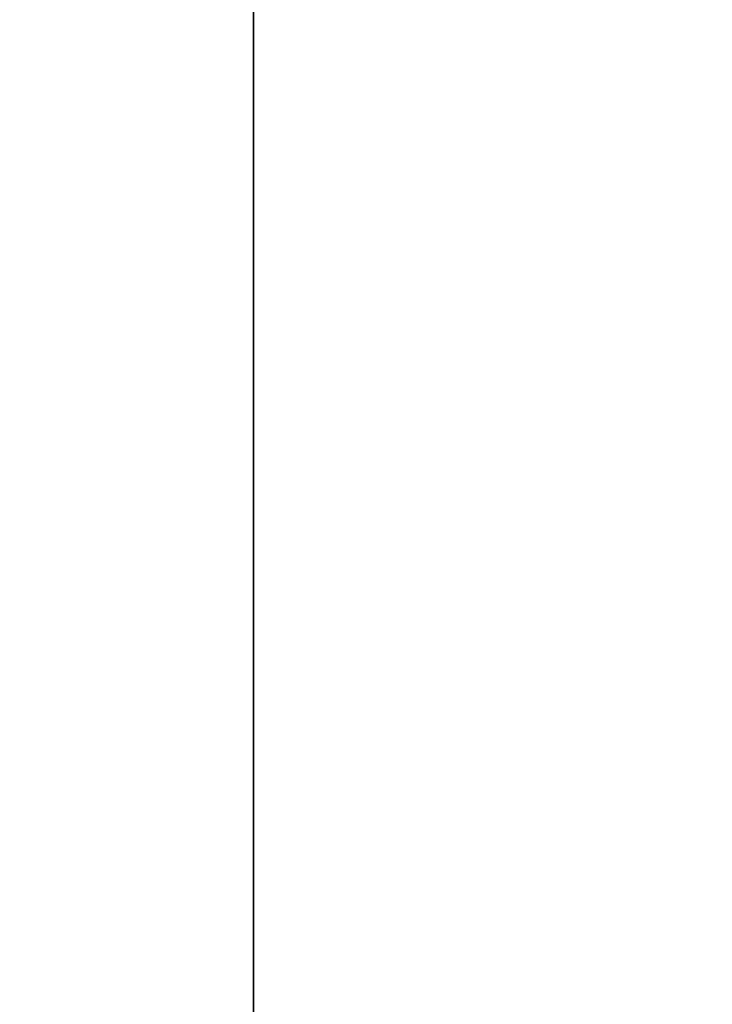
# Model space of a CAD drawing. Header units: millimetres. Extents: x -603 to 3703, y -115 to 249.
# Tile 721 of 1056: x 2485.6 to 2489.75, y -11.09 to -5.2. Entities that reach past the tile are written whole.
import ezdxf

# ---------------------------------------------------------------- set-up
doc = ezdxf.new("R2010")
doc.units = ezdxf.units.MM
doc.layers.add('151', color=7, linetype='Continuous', true_color=0xffffff)

# ---------------------------------------------------------------- blocks, each defined once
blk = doc.blocks.new('UG_SURFACE_003')
at = {"layer": '151', "color": 252, "linetype": 'Continuous', "lineweight": 35}
for points in [[(3703.0001, -13.3, 2212.25), (3703.0001, 230.4, 2212.25), (2296.9999, 230.4, 2212.25), (2296.9999, -13.3, 2212.25)], [(2447, -13.3, 2062.2499), (2447, 230.4, 2062.2499), (3553, 230.4, 2062.2499), (3553, -13.3, 2062.2499)]]:
    blk.add_3dface(points, dxfattribs=at)
blk = doc.blocks.new('UG_SURFACE_228')
at = {"layer": '151', "color": 252, "linetype": 'Continuous', "lineweight": 35}
for points in [[(2485.5001, 62.62, 2021.75), (2485.5001, -30.22, 2021.75), (2487, -30.22, 2020.2501), (2487, 62.62, 2020.2501)], [(2487, 62.62, -7.75), (2487, -30.22, -7.75), (2485.5001, -30.22, -7.75), (2485.5001, 62.62, -7.75)], [(2487, 62.62, 2020.2501), (2487, -30.22, 2020.2501), (2487, -30.22, -7.75), (2487, 62.62, -7.75)]]:
    blk.add_3dface(points, dxfattribs=at)
blk = doc.blocks.new('UG_SURFACE_229')
at = {"layer": '151', "color": 252, "linetype": 'Continuous', "lineweight": 35}
for points in [[(2485.5001, 62.62, 2021.75), (2485.5001, -30.22, 2021.75), (2487, -30.22, 2020.2501), (2487, 62.62, 2020.2501)], [(2487, 62.62, -7.75), (2487, -30.22, -7.75), (2485.5001, -30.22, -7.75), (2485.5001, 62.62, -7.75)], [(2487, 62.62, 2020.2501), (2487, -30.22, 2020.2501), (2487, -30.22, -7.75), (2487, 62.62, -7.75)]]:
    blk.add_3dface(points, dxfattribs=at)
blk = doc.blocks.new('UG_SURFACE_230')
at = {"layer": '151', "color": 252, "linetype": 'Continuous', "lineweight": 35}
for points in [[(2485.5001, -30.22, 2021.75), (3514.4999, -30.22, 2021.75), (3514.4999, 62.62, 2021.75), (2485.5001, 62.62, 2021.75)], [(2485.5001, -30.22, 2021.75), (2485.5001, 62.62, 2021.75), (2487, 62.62, 2020.2501), (2487, -30.22, 2020.2501)], [(2487, -30.22, 2020.2501), (2487, 62.62, 2020.2501), (3513, 62.62, 2020.2501), (3513, -30.22, 2020.2501)]]:
    blk.add_3dface(points, dxfattribs=at)

msp = doc.modelspace()

# ---------------------------------------------------------------- linework, layer by layer
at = {"layer": '151', "color": 252, "linetype": 'Continuous', "lineweight": -3, "true_color": 0x939598}
for p, q in [((2487, -30.22, 2020.25), (2487, 62.62, 2020.25)), ((2487, -30.22, 2020.25), (2487, 62.62, 2020.25)), ((2487, 62.62, -7.75), (2487, -30.22, -7.75)), ((2487, -30.22, 2020.25), (2487, 62.62, 2020.25)), ((2487, 62.62, -7.75), (2487, -30.22, -7.75))]:
    msp.add_line(p, q, dxfattribs=at)

# ---------------------------------------------------------------- block references
for name in ['UG_SURFACE_003', 'UG_SURFACE_228', 'UG_SURFACE_229', 'UG_SURFACE_230']:
    msp.add_blockref(name, (0, 0), dxfattribs=at)

doc.saveas('drawing.dxf')
